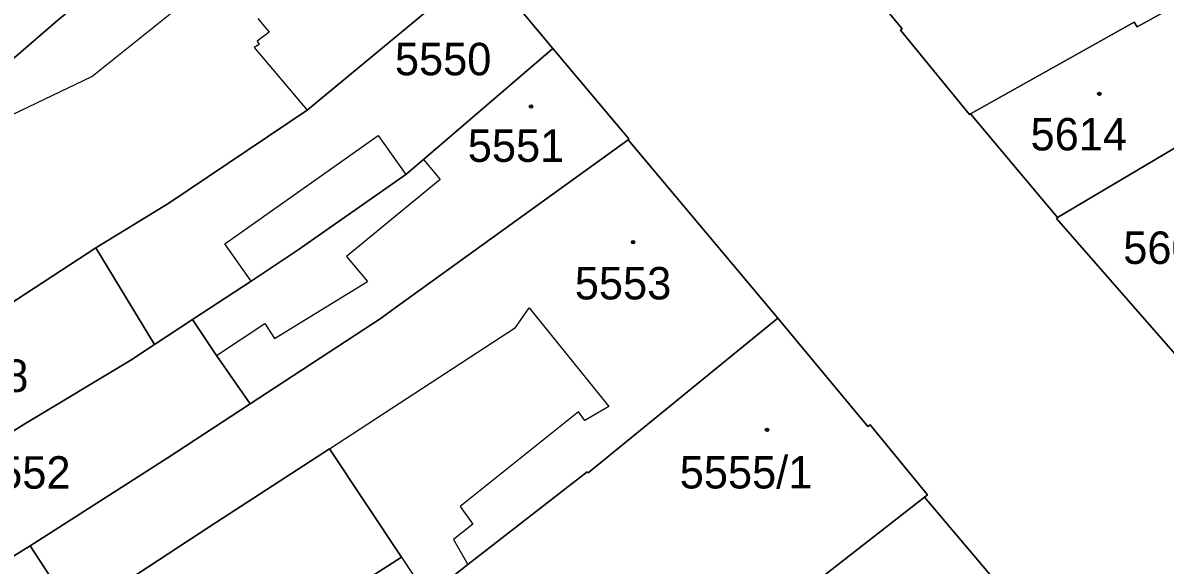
# Model space of a CAD drawing. Extents: x -596233 to -595156, y -1161235 to -1159375.
# Drawn here: x -595353.5 to -595293.6, y -1160827.6 to -1160799.2 of the extents above; entities that cross this region are included whole.
import ezdxf

# ---------------------------------------------------------------- set-up
doc = ezdxf.new("R2010")
doc.units = 0
for name, color, linetype in [('KN_CAR_KR', 7, 'Continuous'), ('KN_KULTURY', 7, 'Continuous'), ('KN_PARC_CIS_POZ', 7, 'Continuous'), ('KN_PARC_CIS_STAV', 7, 'Continuous'), ('KN_PARC_PLOCHA', 7, 'Continuous'), ('parcely_l', 7, 'Continuous')]:
    doc.layers.add(name, color=color, linetype=linetype)

msp = doc.modelspace()

# ---------------------------------------------------------------- linework, layer by layer
at = {"layer": 'KN_CAR_KR'}
for points in [[(-595349.89, -1160802.03), (-595342.11, -1160795.79)], [(-595341.2, -1160798.98), (-595340.6, -1160799.71)], [(-595340.6, -1160799.71), (-595341.22, -1160800.17)], [(-595341.13, -1160800.35), (-595341.38, -1160800.51)], [(-595341.38, -1160800.51), (-595338.61, -1160803.79)], [(-595341.22, -1160800.17), (-595341.13, -1160800.35)], [(-595355.71, -1160804.81), (-595349.89, -1160802.03)], [(-595342.93, -1160810.8), (-595334.88, -1160805.12)], [(-595334.88, -1160805.12), (-595333.44, -1160807.16)], [(-595332.51, -1160806.37), (-595331.64, -1160807.43)], [(-595331.64, -1160807.43), (-595336.54, -1160811.46)], [(-595341.55, -1160812.75), (-595342.93, -1160810.8)], [(-595336.54, -1160811.46), (-595335.44, -1160812.78)], [(-595340.31, -1160815.76), (-595335.44, -1160812.78)], [(-595327.68, -1160815.19), (-595326.97, -1160814.15)], [(-595326.97, -1160814.15), (-595322.79, -1160819.33)], [(-595343.36, -1160816.65), (-595340.83, -1160814.97)], [(-595340.83, -1160814.97), (-595340.31, -1160815.76)], [(-595337.44, -1160821.55), (-595327.68, -1160815.19)], [(-595324.38, -1160819.61), (-595330.59, -1160824.57)], [(-595324.05, -1160820.06), (-595324.38, -1160819.61)], [(-595322.79, -1160819.33), (-595324.05, -1160820.06)], [(-595330.59, -1160824.57), (-595329.93, -1160825.5)], [(-595329.93, -1160825.5), (-595330.93, -1160826.29)], [(-595330.93, -1160826.29), (-595330.19, -1160827.61)], [(-595333.66, -1160827.23), (-595332.43, -1160829.08)]]:
    msp.add_lwpolyline(points, dxfattribs=at)
at = {"layer": 'KN_KULTURY'}
for centre, radius in [((-595297.08, -1160802.94), 0.09), ((-595297.08, -1160802.94), 0.0398), ((-595326.87, -1160803.6), 0.09), ((-595326.87, -1160803.6), 0.0398), ((-595321.52, -1160810.71), 0.09), ((-595321.52, -1160810.71), 0.0398), ((-595314.5, -1160820.55), 0.09), ((-595314.5, -1160820.55), 0.0398)]:
    msp.add_circle(centre, radius, dxfattribs=at)
at = {"layer": 'KN_PARC_PLOCHA'}
for points in [[(-595291.6, -1160797.49), (-595295.1, -1160799.43), (-595295.25, -1160799.17), (-595303.83, -1160803.98), (-595303.89, -1160804.02), (-595307.5, -1160799.59), (-595307.42, -1160799.52), (-595312.78, -1160793.02), (-595302.3, -1160787.46), (-595301.2, -1160786.88), (-595299.03, -1160785.73), (-595296.42, -1160784.35), (-595291.47, -1160781.56)], [(-595312.78, -1160793.02), (-595307.42, -1160799.52), (-595307.5, -1160799.59), (-595303.89, -1160804.02), (-595303.83, -1160803.98), (-595299.27, -1160809.42), (-595299.33, -1160809.47), (-595293.1, -1160816.58)], [(-595291.25, -1160841.8), (-595295.06, -1160837.3), (-595298.65, -1160833.06), (-595306.24, -1160824.08), (-595306.08, -1160823.95), (-595309.1, -1160820.28), (-595309.22, -1160820.38), (-595313.94, -1160814.7), (-595321.78, -1160805.34), (-595321.74, -1160805.3), (-595325.72, -1160800.55), (-595329.4, -1160796.16)], [(-595293.1, -1160816.58), (-595299.33, -1160809.47), (-595299.27, -1160809.42), (-595290.86, -1160804.43)]]:
    msp.add_lwpolyline(points, dxfattribs=at)
for points in [[(-595329.4, -1160796.16), (-595338.61, -1160803.79), (-595345.85, -1160808.67), (-595349.68, -1160811.01), (-595354.76, -1160814.31), (-595355.71, -1160804.81), (-595355.92, -1160802.72), (-595351.68, -1160799.08), (-595350.54, -1160798.14), (-595345.71, -1160794.17), (-595336.94, -1160786.99)], [(-595266.66, -1160791.13), (-595269.65, -1160792.85), (-595270.68, -1160793.37), (-595278.51, -1160797.31), (-595285.79, -1160801.46), (-595287.46, -1160802.41), (-595290.86, -1160804.43), (-595299.27, -1160809.42), (-595303.83, -1160803.98), (-595295.25, -1160799.17), (-595295.1, -1160799.43), (-595291.6, -1160797.49), (-595289.71, -1160796.44), (-595278.44, -1160790.19), (-595275.39, -1160788.46), (-595272.96, -1160792.3), (-595267.68, -1160789.35)], [(-595350.54, -1160798.14), (-595351.68, -1160799.08), (-595355.92, -1160802.72), (-595363.11, -1160806.57), (-595365.05, -1160806.34), (-595365.21, -1160799.13), (-595364.11, -1160799.03), (-595364.43, -1160795.34), (-595360.29, -1160792.2), (-595357.99, -1160790.24), (-595355.45, -1160793.61), (-595354.41, -1160792.74), (-595353.66, -1160793.95)], [(-595325.72, -1160800.55), (-595332.51, -1160806.37), (-595333.44, -1160807.16), (-595339.08, -1160811.12), (-595341.55, -1160812.75), (-595344.61, -1160814.76), (-595346.61, -1160816.07), (-595349.68, -1160811.01), (-595345.85, -1160808.67), (-595338.61, -1160803.79), (-595329.4, -1160796.16)], [(-595321.78, -1160805.34), (-595334.18, -1160814.3), (-595334.72, -1160814.69), (-595341.6, -1160819.19), (-595343.36, -1160816.65), (-595344.61, -1160814.76), (-595341.55, -1160812.75), (-595339.08, -1160811.12), (-595333.44, -1160807.16), (-595332.51, -1160806.37), (-595325.72, -1160800.55), (-595321.74, -1160805.3)], [(-595313.94, -1160814.7), (-595323.88, -1160822.8), (-595323.92, -1160822.74), (-595330.19, -1160827.61), (-595331.03, -1160828.27), (-595331.2, -1160828.28), (-595332.43, -1160829.08), (-595341.94, -1160835.18), (-595343.14, -1160833.31), (-595333.66, -1160827.23), (-595337.44, -1160821.55), (-595343.7, -1160825.62), (-595350.77, -1160830.25), (-595353.13, -1160826.63), (-595345.95, -1160822.04), (-595341.6, -1160819.19), (-595334.72, -1160814.69), (-595334.18, -1160814.3), (-595321.78, -1160805.34)], [(-595346.61, -1160816.07), (-595347.85, -1160816.89), (-595353.41, -1160820.24), (-595360.68, -1160824.77), (-595361.57, -1160818.93), (-595354.74, -1160814.56), (-595354.76, -1160814.31), (-595349.68, -1160811.01)], [(-595341.6, -1160819.19), (-595345.95, -1160822.04), (-595353.13, -1160826.63), (-595360.11, -1160830.94), (-595361.03, -1160824.63), (-595360.68, -1160824.77), (-595353.41, -1160820.24), (-595347.85, -1160816.89), (-595346.61, -1160816.07), (-595344.61, -1160814.76), (-595343.36, -1160816.65)], [(-595306.24, -1160824.08), (-595321.42, -1160835.9), (-595323.14, -1160833.75), (-595323.08, -1160831.51), (-595327.13, -1160834.25), (-595328.27, -1160832.53), (-595328.63, -1160832.01), (-595331.2, -1160828.28), (-595331.03, -1160828.27), (-595330.19, -1160827.61), (-595323.92, -1160822.74), (-595323.88, -1160822.8), (-595313.94, -1160814.7), (-595309.22, -1160820.38), (-595309.1, -1160820.28), (-595306.08, -1160823.95)], [(-595341.94, -1160835.18), (-595345.95, -1160837.75), (-595348.84, -1160839.59), (-595350.83, -1160840.85), (-595350.57, -1160841.77), (-595356.82, -1160844.02), (-595358.27, -1160844.17), (-595358.76, -1160839.37), (-595358.9, -1160835.71), (-595354.54, -1160835.03), (-595354.26, -1160834.39), (-595355.07, -1160830.1), (-595360.09, -1160831.28), (-595360.11, -1160830.94), (-595353.13, -1160826.63), (-595350.77, -1160830.25), (-595343.7, -1160825.62), (-595337.44, -1160821.55), (-595333.66, -1160827.23), (-595343.14, -1160833.31)], [(-595298.65, -1160833.06), (-595308.5, -1160841.15), (-595312.89, -1160844.78), (-595312.65, -1160845.07), (-595314.57, -1160846.74), (-595321.09, -1160852.43), (-595322.61, -1160853.56), (-595323.87, -1160851.07), (-595322.52, -1160850.18), (-595328.43, -1160841.24), (-595327.9, -1160840.83), (-595327.86, -1160840.71), (-595326.81, -1160839.91), (-595324.43, -1160838.08), (-595321.42, -1160835.9), (-595306.24, -1160824.08)]]:
    msp.add_lwpolyline(points, close=True, dxfattribs=at)
at = {"layer": 'parcely_l'}
for points in [[(-595275.39, -1160788.46), (-595278.44, -1160790.19), (-595289.71, -1160796.44), (-595291.6, -1160797.49), (-595295.1, -1160799.43), (-595295.25, -1160799.17), (-595303.83, -1160803.98)], [(-595303.83, -1160803.98), (-595303.89, -1160804.02), (-595307.5, -1160799.59), (-595307.42, -1160799.52), (-595312.78, -1160793.02)], [(-595349.68, -1160811.01), (-595345.85, -1160808.67), (-595338.61, -1160803.79), (-595329.4, -1160796.16)], [(-595329.4, -1160796.16), (-595325.72, -1160800.55)], [(-595355.92, -1160802.72), (-595351.68, -1160799.08), (-595350.54, -1160798.14)], [(-595344.61, -1160814.76), (-595341.55, -1160812.75), (-595339.08, -1160811.12), (-595333.44, -1160807.16), (-595332.51, -1160806.37), (-595325.72, -1160800.55)], [(-595325.72, -1160800.55), (-595321.74, -1160805.3), (-595321.78, -1160805.34)], [(-595299.27, -1160809.42), (-595290.86, -1160804.43), (-595287.46, -1160802.41), (-595285.79, -1160801.46)], [(-595299.27, -1160809.42), (-595303.83, -1160803.98)], [(-595321.78, -1160805.34), (-595334.18, -1160814.3), (-595334.72, -1160814.69), (-595341.6, -1160819.19)], [(-595321.78, -1160805.34), (-595313.94, -1160814.7)], [(-595293.06, -1160816.53), (-595293.1, -1160816.58), (-595299.33, -1160809.47), (-595299.27, -1160809.42)], [(-595354.76, -1160814.31), (-595349.68, -1160811.01)], [(-595349.68, -1160811.01), (-595346.61, -1160816.07)], [(-595344.61, -1160814.76), (-595346.61, -1160816.07)], [(-595341.6, -1160819.19), (-595343.36, -1160816.65), (-595344.61, -1160814.76)], [(-595313.94, -1160814.7), (-595323.88, -1160822.8), (-595323.92, -1160822.74), (-595330.19, -1160827.61), (-595331.03, -1160828.27), (-595331.2, -1160828.28)], [(-595313.94, -1160814.7), (-595309.22, -1160820.38), (-595309.1, -1160820.28), (-595306.08, -1160823.95), (-595306.24, -1160824.08)], [(-595346.61, -1160816.07), (-595347.85, -1160816.89), (-595353.41, -1160820.24), (-595360.68, -1160824.77)], [(-595341.6, -1160819.19), (-595345.95, -1160822.04), (-595353.13, -1160826.63)], [(-595341.94, -1160835.18), (-595343.14, -1160833.31), (-595333.66, -1160827.23), (-595337.44, -1160821.55), (-595343.7, -1160825.62), (-595350.77, -1160830.25), (-595353.13, -1160826.63)], [(-595306.24, -1160824.08), (-595321.42, -1160835.9)], [(-595306.24, -1160824.08), (-595298.65, -1160833.06)], [(-595353.13, -1160826.63), (-595360.11, -1160830.94)]]:
    msp.add_lwpolyline(points, dxfattribs=at)

# ---------------------------------------------------------------- texts
at = {"layer": 'KN_PARC_CIS_POZ'}
msp.add_text('5552', height=1.7, dxfattribs=at).set_placement((-595356.0666, -1160823.63))
at = {"layer": 'KN_PARC_CIS_STAV'}
for s, p in [('5550', (-595334.0066, -1160801.96)), ('5614', (-595300.6866, -1160805.9)), ('5551', (-595330.1866, -1160806.5)), ('5608', (-595295.8266, -1160811.85)), ('5553', (-595324.5766, -1160813.71)), ('5538', (-595358.2766, -1160818.56)), ('5555/1', (-595319.0766, -1160823.62))]:
    msp.add_text(s, height=1.7, dxfattribs=at).set_placement(p)

doc.saveas('drawing.dxf')
